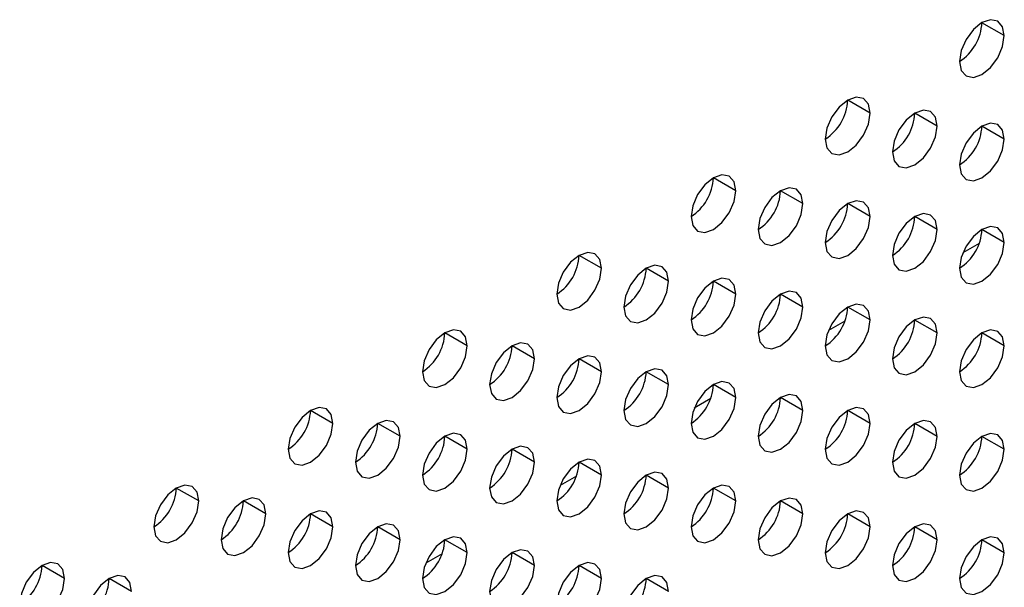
# Model space of a CAD drawing. Header units: millimetres. Extents: x 0 to 1118, y 0 to 864.
# Tile 292 of 438: x 989.72 to 992.83, y 640.92 to 642.71. Entities that reach past the tile are written whole.
import ezdxf

# ---------------------------------------------------------------- set-up
doc = ezdxf.new("R2010")
doc.units = ezdxf.units.MM

msp = doc.modelspace()

# ---------------------------------------------------------------- linework, layer by layer
at = {"color": 7, "linetype": 'Continuous', "lineweight": 25}
for p, q in [((992.8263, 642.6588), (992.7556, 642.6996)), ((992.4021, 642.4139), (992.3314, 642.4547)), ((992.6142, 642.373), (992.5435, 642.4139)), ((992.8263, 642.3322), (992.7556, 642.373)), ((991.9778, 642.169), (991.9071, 642.2098)), ((992.1899, 642.1281), (992.1192, 642.1689)), ((992.4021, 642.0873), (992.3314, 642.1281)), ((992.6142, 642.0464), (992.5435, 642.0873)), ((992.8263, 642.0056), (992.7556, 642.0464)), ((991.5535, 641.9241), (991.4828, 641.9649)), ((991.7657, 641.8832), (991.695, 641.924)), ((991.9778, 641.8424), (991.9071, 641.8832)), ((992.1899, 641.8015), (992.1192, 641.8423)), ((992.4021, 641.7607), (992.3314, 641.8015)), ((992.6142, 641.7198), (992.5435, 641.7606)), ((991.1293, 641.6791), (991.0586, 641.7199)), ((992.8263, 641.679), (992.7556, 641.7198)), ((991.3414, 641.6383), (991.2707, 641.6791)), ((991.5535, 641.5974), (991.4828, 641.6383)), ((991.7657, 641.5566), (991.695, 641.5974)), ((991.9778, 641.5157), (991.9071, 641.5566)), ((992.1899, 641.4749), (992.1192, 641.5157)), ((990.705, 641.4342), (990.6343, 641.475)), ((992.4021, 641.434), (992.3314, 641.4749)), ((990.9171, 641.3934), (990.8464, 641.4342)), ((992.6142, 641.3932), (992.5435, 641.434)), ((991.1293, 641.3525), (991.0586, 641.3933)), ((992.8263, 641.3524), (992.7556, 641.3932)), ((991.3414, 641.3117), (991.2707, 641.3525)), ((991.5535, 641.2708), (991.4828, 641.3116)), ((991.7657, 641.23), (991.695, 641.2708)), ((990.2807, 641.1893), (990.21, 641.2301)), ((991.9778, 641.1891), (991.9071, 641.2299)), ((990.4929, 641.1484), (990.4222, 641.1893)), ((992.1899, 641.1483), (992.1192, 641.1891)), ((990.705, 641.1076), (990.6343, 641.1484)), ((992.4021, 641.1074), (992.3314, 641.1483)), ((990.9171, 641.0667), (990.8464, 641.1076)), ((992.6142, 641.0666), (992.5435, 641.1074)), ((991.1293, 641.0259), (991.0586, 641.0667)), ((992.8263, 641.0257), (992.7556, 641.0666)), ((991.3414, 640.985), (991.2707, 641.0259)), ((989.8565, 640.9444), (989.7858, 640.9852)), ((991.5535, 640.9442), (991.4828, 640.985)), ((990.0686, 640.9035), (989.9979, 640.9443)), ((991.7657, 640.9034), (991.695, 640.9442))]:
    msp.add_line(p, q, dxfattribs=at)
at = {"color": 8, "linetype": 'Continuous', "lineweight": 25}
for p, q in [((992.747, 642.0024), (992.6953, 641.9725)), ((992.3227, 641.7575), (992.271, 641.7276)), ((991.8985, 641.5126), (991.8468, 641.4827)), ((991.4742, 641.2676), (991.4225, 641.2378)), ((991.05, 641.0227), (990.9982, 640.9929))]:
    msp.add_line(p, q, dxfattribs=at)
at = {"color": 7, "linetype": 'Continuous', "lineweight": 25, "flags": 128}
for points in [[(992.8263, 642.6588), (992.8209, 642.687), (992.8056, 642.7046), (992.7827, 642.7091), (992.7556, 642.6997), (992.7286, 642.6778), (992.7056, 642.6469), (992.6903, 642.6115), (992.6849, 642.5772)], [(992.6849, 642.5772), (992.6903, 642.549), (992.7056, 642.5314), (992.7286, 642.5269), (992.7556, 642.5363), (992.7827, 642.5582), (992.8056, 642.5891), (992.8209, 642.6245), (992.8263, 642.6588)], [(992.4021, 642.4139), (992.3967, 642.442), (992.3814, 642.4597), (992.3584, 642.4641), (992.3314, 642.4547), (992.3043, 642.4329), (992.2814, 642.402), (992.266, 642.3666), (992.2606, 642.3323)], [(992.6142, 642.373), (992.6088, 642.4012), (992.5935, 642.4188), (992.5705, 642.4233), (992.5435, 642.4139), (992.5164, 642.392), (992.4935, 642.3611), (992.4782, 642.3258), (992.4728, 642.2914)], [(992.2606, 642.3323), (992.266, 642.3041), (992.2814, 642.2865), (992.3043, 642.282), (992.3314, 642.2914), (992.3584, 642.3133), (992.3814, 642.3442), (992.3967, 642.3795), (992.4021, 642.4139)], [(992.4728, 642.2914), (992.4782, 642.2633), (992.4935, 642.2456), (992.5164, 642.2412), (992.5435, 642.2506), (992.5705, 642.2724), (992.5935, 642.3034), (992.6088, 642.3387), (992.6142, 642.373)], [(992.8263, 642.3322), (992.8209, 642.3603), (992.8056, 642.378), (992.7827, 642.3824), (992.7556, 642.373), (992.7286, 642.3512), (992.7056, 642.3203), (992.6903, 642.2849), (992.6849, 642.2506)], [(992.6849, 642.2506), (992.6903, 642.2224), (992.7056, 642.2048), (992.7286, 642.2003), (992.7556, 642.2097), (992.7827, 642.2316), (992.8056, 642.2625), (992.8209, 642.2978), (992.8263, 642.3322)], [(991.9778, 642.169), (991.9724, 642.1971), (991.9571, 642.2148), (991.9342, 642.2192), (991.9071, 642.2098), (991.88, 642.188), (991.8571, 642.157), (991.8418, 642.1217), (991.8364, 642.0873)], [(991.8364, 642.0873), (991.8418, 642.0592), (991.8571, 642.0416), (991.88, 642.0371), (991.9071, 642.0465), (991.9342, 642.0683), (991.9571, 642.0993), (991.9724, 642.1346), (991.9778, 642.169)], [(992.1899, 642.1281), (992.1846, 642.1563), (992.1692, 642.1739), (992.1463, 642.1784), (992.1192, 642.169), (992.0922, 642.1471), (992.0692, 642.1162), (992.0539, 642.0808), (992.0485, 642.0465)], [(992.4021, 642.0873), (992.3967, 642.1154), (992.3814, 642.1331), (992.3584, 642.1375), (992.3314, 642.1281), (992.3043, 642.1063), (992.2814, 642.0753), (992.266, 642.04), (992.2606, 642.0056)], [(992.0485, 642.0465), (992.0539, 642.0183), (992.0692, 642.0007), (992.0922, 641.9962), (992.1192, 642.0057), (992.1463, 642.0275), (992.1692, 642.0584), (992.1846, 642.0938), (992.1899, 642.1281)], [(992.2606, 642.0056), (992.266, 641.9775), (992.2814, 641.9599), (992.3043, 641.9554), (992.3314, 641.9648), (992.3584, 641.9866), (992.3814, 642.0176), (992.3967, 642.0529), (992.4021, 642.0873)], [(992.6142, 642.0464), (992.6088, 642.0746), (992.5935, 642.0922), (992.5705, 642.0967), (992.5435, 642.0873), (992.5164, 642.0654), (992.4935, 642.0345), (992.4782, 641.9991), (992.4728, 641.9648)], [(992.4728, 641.9648), (992.4782, 641.9367), (992.4935, 641.919), (992.5164, 641.9146), (992.5435, 641.924), (992.5705, 641.9458), (992.5935, 641.9767), (992.6088, 642.0121), (992.6142, 642.0464)], [(992.8263, 642.0056), (992.8209, 642.0337), (992.8056, 642.0514), (992.7827, 642.0558), (992.7556, 642.0464), (992.7286, 642.0246), (992.7056, 641.9936), (992.6903, 641.9583), (992.6849, 641.9239)], [(992.6849, 641.9239), (992.6903, 641.8958), (992.7056, 641.8782), (992.7286, 641.8737), (992.7556, 641.8831), (992.7827, 641.9049), (992.8056, 641.9359), (992.8209, 641.9712), (992.8263, 642.0056)], [(991.5535, 641.9241), (991.5482, 641.9522), (991.5328, 641.9698), (991.5099, 641.9743), (991.4828, 641.9649), (991.4558, 641.943), (991.4328, 641.9121), (991.4175, 641.8768), (991.4121, 641.8424)], [(991.4121, 641.8424), (991.4175, 641.8143), (991.4328, 641.7966), (991.4558, 641.7922), (991.4828, 641.8016), (991.5099, 641.8234), (991.5328, 641.8544), (991.5482, 641.8897), (991.5535, 641.9241)], [(991.7657, 641.8832), (991.7603, 641.9113), (991.745, 641.929), (991.722, 641.9334), (991.695, 641.924), (991.6679, 641.9022), (991.645, 641.8713), (991.6296, 641.8359), (991.6242, 641.8016)], [(991.9778, 641.8424), (991.9724, 641.8705), (991.9571, 641.8881), (991.9342, 641.8926), (991.9071, 641.8832), (991.88, 641.8614), (991.8571, 641.8304), (991.8418, 641.7951), (991.8364, 641.7607)], [(991.6242, 641.8016), (991.6296, 641.7734), (991.645, 641.7558), (991.6679, 641.7513), (991.695, 641.7607), (991.722, 641.7826), (991.745, 641.8135), (991.7603, 641.8489), (991.7657, 641.8832)], [(991.8364, 641.7607), (991.8418, 641.7326), (991.8571, 641.7149), (991.88, 641.7105), (991.9071, 641.7199), (991.9342, 641.7417), (991.9571, 641.7727), (991.9724, 641.808), (991.9778, 641.8424)], [(992.1899, 641.8015), (992.1846, 641.8297), (992.1692, 641.8473), (992.1463, 641.8518), (992.1192, 641.8423), (992.0922, 641.8205), (992.0692, 641.7896), (992.0539, 641.7542), (992.0485, 641.7199)], [(992.0485, 641.7199), (992.0539, 641.6917), (992.0692, 641.6741), (992.0922, 641.6696), (992.1192, 641.679), (992.1463, 641.7009), (992.1692, 641.7318), (992.1846, 641.7672), (992.1899, 641.8015)], [(992.4021, 641.7607), (992.3967, 641.7888), (992.3814, 641.8064), (992.3584, 641.8109), (992.3314, 641.8015), (992.3043, 641.7797), (992.2814, 641.7487), (992.266, 641.7134), (992.2606, 641.679)], [(992.6142, 641.7198), (992.6088, 641.748), (992.5935, 641.7656), (992.5705, 641.7701), (992.5435, 641.7607), (992.5164, 641.7388), (992.4935, 641.7079), (992.4782, 641.6725), (992.4728, 641.6382)], [(992.2606, 641.679), (992.266, 641.6509), (992.2814, 641.6332), (992.3043, 641.6288), (992.3314, 641.6382), (992.3584, 641.66), (992.3814, 641.691), (992.3967, 641.7263), (992.4021, 641.7607)], [(991.1293, 641.6791), (991.1239, 641.7073), (991.1086, 641.7249), (991.0856, 641.7294), (991.0586, 641.72), (991.0315, 641.6981), (991.0086, 641.6672), (990.9932, 641.6318), (990.9879, 641.5975)], [(992.4728, 641.6382), (992.4782, 641.61), (992.4935, 641.5924), (992.5164, 641.5879), (992.5435, 641.5973), (992.5705, 641.6192), (992.5935, 641.6501), (992.6088, 641.6855), (992.6142, 641.7198)], [(992.8263, 641.679), (992.8209, 641.7071), (992.8056, 641.7248), (992.7827, 641.7292), (992.7556, 641.7198), (992.7286, 641.698), (992.7056, 641.667), (992.6903, 641.6317), (992.6849, 641.5973)], [(990.9879, 641.5975), (990.9932, 641.5693), (991.0086, 641.5517), (991.0315, 641.5472), (991.0586, 641.5567), (991.0856, 641.5785), (991.1086, 641.6094), (991.1239, 641.6448), (991.1293, 641.6791)], [(991.3414, 641.6383), (991.336, 641.6664), (991.3207, 641.6841), (991.2978, 641.6885), (991.2707, 641.6791), (991.2436, 641.6573), (991.2207, 641.6263), (991.2054, 641.591), (991.2, 641.5566)], [(992.6849, 641.5973), (992.6903, 641.5692), (992.7056, 641.5515), (992.7286, 641.5471), (992.7556, 641.5565), (992.7827, 641.5783), (992.8056, 641.6093), (992.8209, 641.6446), (992.8263, 641.679)], [(991.2, 641.5566), (991.2054, 641.5285), (991.2207, 641.5109), (991.2436, 641.5064), (991.2707, 641.5158), (991.2978, 641.5376), (991.3207, 641.5686), (991.336, 641.6039), (991.3414, 641.6383)], [(991.5535, 641.5974), (991.5482, 641.6256), (991.5328, 641.6432), (991.5099, 641.6477), (991.4828, 641.6383), (991.4558, 641.6164), (991.4328, 641.5855), (991.4175, 641.5501), (991.4121, 641.5158)], [(991.7657, 641.5566), (991.7603, 641.5847), (991.745, 641.6024), (991.722, 641.6068), (991.695, 641.5974), (991.6679, 641.5756), (991.645, 641.5446), (991.6296, 641.5093), (991.6242, 641.4749)], [(991.4121, 641.5158), (991.4175, 641.4877), (991.4328, 641.47), (991.4558, 641.4656), (991.4828, 641.475), (991.5099, 641.4968), (991.5328, 641.5277), (991.5482, 641.5631), (991.5535, 641.5974)], [(991.6242, 641.4749), (991.6296, 641.4468), (991.645, 641.4292), (991.6679, 641.4247), (991.695, 641.4341), (991.722, 641.456), (991.745, 641.4869), (991.7603, 641.5222), (991.7657, 641.5566)], [(991.9778, 641.5157), (991.9724, 641.5439), (991.9571, 641.5615), (991.9342, 641.566), (991.9071, 641.5566), (991.88, 641.5347), (991.8571, 641.5038), (991.8418, 641.4685), (991.8364, 641.4341)], [(991.8364, 641.4341), (991.8418, 641.406), (991.8571, 641.3883), (991.88, 641.3839), (991.9071, 641.3933), (991.9342, 641.4151), (991.9571, 641.446), (991.9724, 641.4814), (991.9778, 641.5157)], [(992.1899, 641.4749), (992.1846, 641.503), (992.1692, 641.5207), (992.1463, 641.5251), (992.1192, 641.5157), (992.0922, 641.4939), (992.0692, 641.4629), (992.0539, 641.4276), (992.0485, 641.3933)], [(990.705, 641.4342), (990.6996, 641.4623), (990.6843, 641.48), (990.6614, 641.4844), (990.6343, 641.475), (990.6072, 641.4532), (990.5843, 641.4223), (990.569, 641.3869), (990.5636, 641.3526)], [(992.4021, 641.434), (992.3967, 641.4622), (992.3814, 641.4798), (992.3584, 641.4843), (992.3314, 641.4749), (992.3043, 641.453), (992.2814, 641.4221), (992.266, 641.3868), (992.2606, 641.3524)], [(992.0485, 641.3933), (992.0539, 641.3651), (992.0692, 641.3475), (992.0922, 641.343), (992.1192, 641.3524), (992.1463, 641.3743), (992.1692, 641.4052), (992.1846, 641.4405), (992.1899, 641.4749)], [(990.5636, 641.3526), (990.569, 641.3244), (990.5843, 641.3068), (990.6072, 641.3023), (990.6343, 641.3117), (990.6614, 641.3336), (990.6843, 641.3645), (990.6996, 641.3999), (990.705, 641.4342)], [(990.9171, 641.3934), (990.9118, 641.4215), (990.8964, 641.4391), (990.8735, 641.4436), (990.8464, 641.4342), (990.8194, 641.4124), (990.7964, 641.3814), (990.7811, 641.3461), (990.7757, 641.3117)], [(992.2606, 641.3524), (992.266, 641.3243), (992.2814, 641.3066), (992.3043, 641.3022), (992.3314, 641.3116), (992.3584, 641.3334), (992.3814, 641.3644), (992.3967, 641.3997), (992.4021, 641.434)], [(992.6142, 641.3932), (992.6088, 641.4213), (992.5935, 641.439), (992.5705, 641.4434), (992.5435, 641.434), (992.5164, 641.4122), (992.4935, 641.3813), (992.4782, 641.3459), (992.4728, 641.3116)], [(990.7757, 641.3117), (990.7811, 641.2836), (990.7964, 641.2659), (990.8194, 641.2615), (990.8464, 641.2709), (990.8735, 641.2927), (990.8964, 641.3237), (990.9118, 641.359), (990.9171, 641.3934)], [(991.1293, 641.3525), (991.1239, 641.3807), (991.1086, 641.3983), (991.0856, 641.4028), (991.0586, 641.3933), (991.0315, 641.3715), (991.0086, 641.3406), (990.9932, 641.3052), (990.9879, 641.2709)], [(992.4728, 641.3116), (992.4782, 641.2834), (992.4935, 641.2658), (992.5164, 641.2613), (992.5435, 641.2707), (992.5705, 641.2926), (992.5935, 641.3235), (992.6088, 641.3588), (992.6142, 641.3932)], [(992.8263, 641.3524), (992.8209, 641.3805), (992.8056, 641.3981), (992.7827, 641.4026), (992.7556, 641.3932), (992.7286, 641.3714), (992.7056, 641.3404), (992.6903, 641.3051), (992.6849, 641.2707)], [(991.3414, 641.3117), (991.336, 641.3398), (991.3207, 641.3574), (991.2978, 641.3619), (991.2707, 641.3525), (991.2436, 641.3307), (991.2207, 641.2997), (991.2054, 641.2644), (991.2, 641.23)], [(990.9879, 641.2709), (990.9932, 641.2427), (991.0086, 641.2251), (991.0315, 641.2206), (991.0586, 641.23), (991.0856, 641.2519), (991.1086, 641.2828), (991.1239, 641.3182), (991.1293, 641.3525)], [(992.6849, 641.2707), (992.6903, 641.2426), (992.7056, 641.2249), (992.7286, 641.2205), (992.7556, 641.2299), (992.7827, 641.2517), (992.8056, 641.2827), (992.8209, 641.318), (992.8263, 641.3524)], [(991.2, 641.23), (991.2054, 641.2019), (991.2207, 641.1842), (991.2436, 641.1798), (991.2707, 641.1892), (991.2978, 641.211), (991.3207, 641.242), (991.336, 641.2773), (991.3414, 641.3117)], [(991.5535, 641.2708), (991.5482, 641.299), (991.5328, 641.3166), (991.5099, 641.3211), (991.4828, 641.3117), (991.4558, 641.2898), (991.4328, 641.2589), (991.4175, 641.2235), (991.4121, 641.1892)], [(991.4121, 641.1892), (991.4175, 641.161), (991.4328, 641.1434), (991.4558, 641.1389), (991.4828, 641.1483), (991.5099, 641.1702), (991.5328, 641.2011), (991.5482, 641.2365), (991.5535, 641.2708)], [(991.7657, 641.23), (991.7603, 641.2581), (991.745, 641.2758), (991.722, 641.2802), (991.695, 641.2708), (991.6679, 641.249), (991.645, 641.218), (991.6296, 641.1827), (991.6242, 641.1483)], [(990.2807, 641.1893), (990.2754, 641.2174), (990.26, 641.2351), (990.2371, 641.2395), (990.21, 641.2301), (990.183, 641.2083), (990.16, 641.1773), (990.1447, 641.142), (990.1393, 641.1076)], [(991.9778, 641.1891), (991.9724, 641.2173), (991.9571, 641.2349), (991.9342, 641.2394), (991.9071, 641.23), (991.88, 641.2081), (991.8571, 641.1772), (991.8418, 641.1418), (991.8364, 641.1075)], [(991.6242, 641.1483), (991.6296, 641.1202), (991.645, 641.1025), (991.6679, 641.0981), (991.695, 641.1075), (991.722, 641.1293), (991.745, 641.1603), (991.7603, 641.1956), (991.7657, 641.23)], [(990.1393, 641.1076), (990.1447, 641.0795), (990.16, 641.0619), (990.183, 641.0574), (990.21, 641.0668), (990.2371, 641.0886), (990.26, 641.1196), (990.2754, 641.1549), (990.2807, 641.1893)], [(990.4929, 641.1484), (990.4875, 641.1766), (990.4722, 641.1942), (990.4492, 641.1987), (990.4222, 641.1893), (990.3951, 641.1674), (990.3722, 641.1365), (990.3568, 641.1012), (990.3515, 641.0668)], [(991.8364, 641.1075), (991.8418, 641.0793), (991.8571, 641.0617), (991.88, 641.0572), (991.9071, 641.0667), (991.9342, 641.0885), (991.9571, 641.1194), (991.9724, 641.1548), (991.9778, 641.1891)], [(992.1899, 641.1483), (992.1846, 641.1764), (992.1692, 641.1941), (992.1463, 641.1985), (992.1192, 641.1891), (992.0922, 641.1673), (992.0692, 641.1363), (992.0539, 641.101), (992.0485, 641.0666)], [(990.3515, 641.0668), (990.3568, 641.0387), (990.3722, 641.021), (990.3951, 641.0166), (990.4222, 641.026), (990.4492, 641.0478), (990.4722, 641.0787), (990.4875, 641.1141), (990.4929, 641.1484)], [(990.705, 641.1076), (990.6996, 641.1357), (990.6843, 641.1534), (990.6614, 641.1578), (990.6343, 641.1484), (990.6072, 641.1266), (990.5843, 641.0956), (990.569, 641.0603), (990.5636, 641.0259)], [(992.0485, 641.0666), (992.0539, 641.0385), (992.0692, 641.0209), (992.0922, 641.0164), (992.1192, 641.0258), (992.1463, 641.0476), (992.1692, 641.0786), (992.1846, 641.1139), (992.1899, 641.1483)], [(992.4021, 641.1074), (992.3967, 641.1356), (992.3814, 641.1532), (992.3584, 641.1577), (992.3314, 641.1483), (992.3043, 641.1264), (992.2814, 641.0955), (992.266, 641.0601), (992.2606, 641.0258)], [(990.9171, 641.0667), (990.9118, 641.0949), (990.8964, 641.1125), (990.8735, 641.117), (990.8464, 641.1076), (990.8194, 641.0857), (990.7964, 641.0548), (990.7811, 641.0195), (990.7757, 640.9851)], [(992.6142, 641.0666), (992.6088, 641.0947), (992.5935, 641.1124), (992.5705, 641.1168), (992.5435, 641.1074), (992.5164, 641.0856), (992.4935, 641.0546), (992.4782, 641.0193), (992.4728, 640.9849)], [(990.5636, 641.0259), (990.569, 640.9978), (990.5843, 640.9802), (990.6072, 640.9757), (990.6343, 640.9851), (990.6614, 641.007), (990.6843, 641.0379), (990.6996, 641.0732), (990.705, 641.1076)], [(992.2606, 641.0258), (992.266, 640.9977), (992.2814, 640.98), (992.3043, 640.9756), (992.3314, 640.985), (992.3584, 641.0068), (992.3814, 641.0377), (992.3967, 641.0731), (992.4021, 641.1074)], [(990.7757, 640.9851), (990.7811, 640.957), (990.7964, 640.9393), (990.8194, 640.9349), (990.8464, 640.9443), (990.8735, 640.9661), (990.8964, 640.997), (990.9118, 641.0324), (990.9171, 641.0667)], [(991.1293, 641.0259), (991.1239, 641.054), (991.1086, 641.0717), (991.0856, 641.0761), (991.0586, 641.0667), (991.0315, 641.0449), (991.0086, 641.014), (990.9932, 640.9786), (990.9879, 640.9443)], [(992.4728, 640.9849), (992.4782, 640.9568), (992.4935, 640.9392), (992.5164, 640.9347), (992.5435, 640.9441), (992.5705, 640.9659), (992.5935, 640.9969), (992.6088, 641.0322), (992.6142, 641.0666)], [(992.8263, 641.0257), (992.8209, 641.0539), (992.8056, 641.0715), (992.7827, 641.076), (992.7556, 641.0666), (992.7286, 641.0447), (992.7056, 641.0138), (992.6903, 640.9785), (992.6849, 640.9441)], [(990.9879, 640.9443), (990.9932, 640.9161), (991.0086, 640.8985), (991.0315, 640.894), (991.0586, 640.9034), (991.0856, 640.9253), (991.1086, 640.9562), (991.1239, 640.9915), (991.1293, 641.0259)], [(991.3414, 640.985), (991.336, 641.0132), (991.3207, 641.0308), (991.2978, 641.0353), (991.2707, 641.0259), (991.2436, 641.004), (991.2207, 640.9731), (991.2054, 640.9378), (991.2, 640.9034)], [(992.6849, 640.9441), (992.6903, 640.916), (992.7056, 640.8983), (992.7286, 640.8939), (992.7556, 640.9033), (992.7827, 640.9251), (992.8056, 640.956), (992.8209, 640.9914), (992.8263, 641.0257)], [(989.8565, 640.9444), (989.8511, 640.9725), (989.8358, 640.9901), (989.8128, 640.9946), (989.7858, 640.9852), (989.7587, 640.9634), (989.7358, 640.9324), (989.7204, 640.8971), (989.7151, 640.8627)], [(991.2, 640.9034), (991.2054, 640.8753), (991.2207, 640.8576), (991.2436, 640.8532), (991.2707, 640.8626), (991.2978, 640.8844), (991.3207, 640.9154), (991.336, 640.9507), (991.3414, 640.985)], [(991.5535, 640.9442), (991.5482, 640.9723), (991.5328, 640.99), (991.5099, 640.9944), (991.4828, 640.985), (991.4558, 640.9632), (991.4328, 640.9323), (991.4175, 640.8969), (991.4121, 640.8626)], [(990.0686, 640.9035), (990.0632, 640.9317), (990.0479, 640.9493), (990.025, 640.9538), (989.9979, 640.9443), (989.9708, 640.9225), (989.9479, 640.8916), (989.9326, 640.8562), (989.9272, 640.8219)], [(991.7657, 640.9034), (991.7603, 640.9315), (991.745, 640.9491), (991.722, 640.9536), (991.695, 640.9442), (991.6679, 640.9224), (991.645, 640.8914), (991.6296, 640.8561), (991.6242, 640.8217)], [(989.7151, 640.8627), (989.7204, 640.8346), (989.7358, 640.8169), (989.7587, 640.8125), (989.7858, 640.8219), (989.8128, 640.8437), (989.8358, 640.8747), (989.8511, 640.91), (989.8565, 640.9444)], [(991.4121, 640.8626), (991.4175, 640.8344), (991.4328, 640.8168), (991.4558, 640.8123), (991.4828, 640.8217), (991.5099, 640.8436), (991.5328, 640.8745), (991.5482, 640.9098), (991.5535, 640.9442)]]:
    msp.add_lwpolyline(points, dxfattribs=at)
at = {"color": 7, "linetype": 'Continuous', "lineweight": 25}
for centre in [(992.6021, 642.7066), (992.1778, 642.4617), (992.39, 642.4209), (992.6021, 642.38), (991.7536, 642.2168), (991.9657, 642.1759), (992.1778, 642.1351), (992.39, 642.0942), (992.6021, 642.0534), (991.3293, 641.9719), (991.5414, 641.931), (991.7536, 641.8902), (991.9657, 641.8493), (992.1778, 641.8085), (992.39, 641.7676), (990.905, 641.7269), (992.6021, 641.7268), (991.1172, 641.6861), (991.3293, 641.6452), (991.5414, 641.6044), (991.7536, 641.5635), (991.9657, 641.5227), (990.4808, 641.482), (992.1778, 641.4819), (990.6929, 641.4412), (992.39, 641.441), (990.905, 641.4003), (992.6021, 641.4002), (991.1172, 641.3595), (991.3293, 641.3186), (991.5414, 641.2778), (990.0565, 641.2371), (991.7536, 641.2369), (990.2686, 641.1962), (991.9657, 641.1961), (990.4808, 641.1554), (992.1778, 641.1552), (990.6929, 641.1146), (992.39, 641.1144), (990.905, 641.0737), (992.6021, 641.0735), (991.1172, 641.0329), (989.6322, 640.9922), (991.3293, 640.992), (989.8444, 640.9513), (991.5414, 640.9512)]:
    msp.add_arc(centre, 0.1537, 302.6055, 357.3945, dxfattribs=at)

doc.saveas('drawing.dxf')
